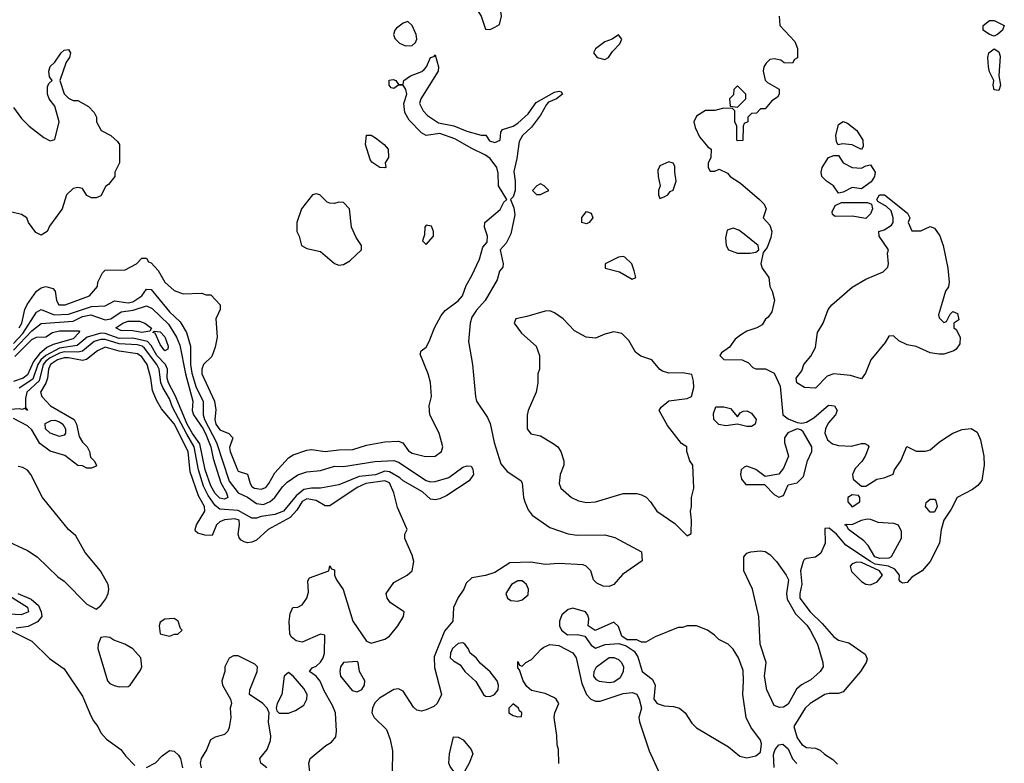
# Model space of a CAD drawing. Header units: inches. Extents: x 2380053 to 2584298, y 380219 to 546618.
# Tile 333 of 656: x 2525976 to 2530274, y 425329 to 428575. Entities that reach past the tile are written whole.
import ezdxf

# ---------------------------------------------------------------- set-up
doc = ezdxf.new("R2010")
doc.units = ezdxf.units.IN
doc.header["$MEASUREMENT"] = 0
doc.layers.add('C5422', color=7, linetype='Continuous')
doc.layers.add('C5432', color=7, linetype='Continuous')

msp = doc.modelspace()

# ---------------------------------------------------------------- linework, layer by layer
at = {"layer": 'C5422', "color": 2}
for points, elevation in [([(2528048.7, 428668.7), (2527970, 428666), (2527964.7, 428655.3), (2527966, 428630), (2527991.3, 428590), (2528010, 428534), (2528030, 428532), (2528050, 428542), (2528070, 428554), (2528079, 428590), (2528074, 428630), (2528058, 428658)], 38), ([(2527670, 428566.6), (2527650, 428560.7), (2527621.4, 428538.6), (2527613.4, 428530), (2527607.7, 428510), (2527613.4, 428493.4), (2527633.4, 428473.4), (2527660.7, 428460.7), (2527690, 428462), (2527704.5, 428475.5), (2527709.4, 428490), (2527707, 428510), (2527690, 428549.2)], 38), ([(2528590, 428508.7), (2528562, 428490), (2528530, 428478), (2528490, 428448), (2528481, 428430), (2528497.3, 428410), (2528530, 428401.1), (2528546.6, 428410), (2528563.8, 428436.2), (2528596.2, 428470), (2528604, 428490)], 38), ([(2529110, 428286), (2529094, 428270), (2529092.7, 428247.3), (2529074, 428230), (2529078, 428198), (2529110, 428194), (2529146, 428230), (2529146, 428250)], 38), ([(2529650, 428009), (2529610, 428029.4), (2529567.1, 428032.9), (2529549, 428029), (2529541.5, 428041.5), (2529538, 428070), (2529550, 428118), (2529570, 428130.7), (2529590, 428124), (2529630, 428090.8), (2529656.3, 428050), (2529658, 428022)], 38), ([(2527570, 427928.7), (2527548, 427930), (2527513.6, 427953.6), (2527505.6, 427965.6), (2527486, 428030), (2527490, 428071.3), (2527510, 428070.8), (2527530, 428058.8), (2527566.8, 428030), (2527584, 428010), (2527586, 427974), (2527572, 427950), (2527574, 427930)], 34), ([(2529650, 427927.3), (2529670, 427938), (2529690, 427942), (2529710.7, 427910), (2529706.8, 427890), (2529693.2, 427866.8), (2529650, 427837.2), (2529610, 427842.7), (2529570, 427822), (2529550, 427818), (2529528.7, 427850), (2529498, 427870), (2529478, 427890), (2529475.3, 427910), (2529479, 427930), (2529506, 427974), (2529530, 427982), (2529550, 427982), (2529571.3, 427950), (2529610, 427930.7)], 38), ([(2528810, 427955.3), (2528770, 427938), (2528762, 427918), (2528762.8, 427890), (2528772, 427850), (2528764.7, 427830), (2528764.7, 427810), (2528770, 427794), (2528790, 427802), (2528806, 427810), (2528815.3, 427824.7), (2528828.4, 427831.6), (2528842, 427870), (2528835.3, 427910), (2528836.4, 427936.4), (2528828.4, 427948.4)], 38), ([(2528250, 427858), (2528234, 427850), (2528214, 427830), (2528232.7, 427812.7), (2528250, 427812), (2528270, 427822), (2528286, 427830), (2528266, 427850)], 38), ([(2527270, 427815.3), (2527254, 427810), (2527206, 427750), (2527186, 427690), (2527186, 427650), (2527196, 427630), (2527206, 427590), (2527230, 427576), (2527290, 427564), (2527350, 427510.8), (2527370, 427504), (2527390, 427507.3), (2527417.6, 427522.4), (2527468, 427570), (2527468, 427590), (2527444.8, 427624.8), (2527425.1, 427670), (2527416, 427750), (2527390, 427777.2), (2527370, 427779.3), (2527350, 427773.2), (2527330, 427774), (2527319, 427779), (2527286, 427810)], 38), ([(2529670, 427708), (2529610, 427718), (2529536.4, 427716.4), (2529524.7, 427724.7), (2529523.1, 427736.9), (2529536.4, 427763.6), (2529563.1, 427776.9), (2529676.9, 427776.9), (2529694, 427770), (2529698, 427750), (2529690, 427728)], 38), ([(2528450, 427684), (2528429.3, 427690), (2528430, 427712), (2528450, 427738), (2528470.7, 427730.7), (2528478, 427710), (2528462, 427690)], 34), ([(2527750, 427678), (2527744.7, 427670), (2527743.6, 427636.4), (2527734, 427610), (2527750, 427594), (2527782, 427630), (2527782, 427650), (2527773.2, 427673.2)], 38), ([(2529090, 427665.4), (2529064.2, 427655.8), (2529056.5, 427623.5), (2529059.6, 427590), (2529070.2, 427570.2), (2529110, 427556.5), (2529164.4, 427555.6), (2529190, 427561), (2529202, 427570), (2529199, 427590), (2529138.9, 427638.9), (2529115.8, 427655.8)], 38), ([(2528610, 427542), (2528590, 427539), (2528532, 427510), (2528532, 427490), (2528594.8, 427474.8), (2528650, 427442), (2528666, 427450), (2528659, 427479), (2528648, 427510), (2528618, 427538)], 38), ([(2528290, 427303.7), (2528270, 427302.7), (2528190, 427279), (2528142, 427270), (2528134, 427250), (2528167.1, 427207.1), (2528231.3, 427150), (2528244.7, 427110), (2528244.7, 427050), (2528238, 427030), (2528238, 426990), (2528231.3, 426950), (2528196, 426870), (2528190.9, 426849.1), (2528191.3, 426790), (2528207.1, 426767.1), (2528250, 426758.8), (2528305.2, 426725.2), (2528324.7, 426710), (2528338, 426690), (2528351, 426650), (2528351, 426630), (2528336, 426590), (2528331.3, 426551.3), (2528338, 426530), (2528384.7, 426490), (2528415.2, 426475.2), (2528450, 426467.7), (2528490, 426470.7), (2528610, 426506.8), (2528670, 426506.8), (2528690, 426501), (2528710.6, 426490.6), (2528730, 426471.3), (2528758, 426430), (2528835.5, 426375.5), (2528890, 426322), (2528907.3, 426332.7), (2528908.7, 426390), (2528904, 426430), (2528909, 426450), (2528909, 426490), (2528919, 426530), (2528914, 426630), (2528902, 426650), (2528888, 426690), (2528888, 426710), (2528865.6, 426725.6), (2528803.2, 426803.2), (2528768, 426870), (2528776.4, 426883.6), (2528810, 426911.3), (2528890, 426921), (2528909.1, 426930.9), (2528919.3, 426970), (2528918, 426998), (2528910, 427026), (2528870, 427033.2), (2528810, 427032.7), (2528781.5, 427041.5), (2528770, 427049), (2528735.3, 427090), (2528687, 427107), (2528664.1, 427124.1), (2528635.1, 427175.1), (2528605.2, 427205.2), (2528570, 427213.2), (2528530, 427202.7), (2528490, 427185.2), (2528449.4, 427189.4), (2528397.5, 427217.5), (2528349, 427270), (2528310, 427296)], 38), ([(2526510, 427209.8), (2526470, 427217.4), (2526418, 427218), (2526396, 427230), (2526426, 427250), (2526450, 427259.5), (2526498.9, 427258.9), (2526522.8, 427250), (2526552, 427228), (2526544.7, 427215.3)], 22), ([(2526610, 427129.6), (2526590, 427157.2), (2526567, 427207), (2526558, 427210), (2526564, 427216), (2526590, 427212.4), (2526610, 427190.5), (2526624, 427150), (2526623.6, 427136.4)], 22), ([(2529110, 426842), (2529121.2, 426858.8), (2529133.6, 426866.4), (2529150, 426867.3), (2529170, 426857.3), (2529190.8, 426830), (2529186, 426810), (2529170, 426799.3), (2529150, 426799.5), (2529109.5, 426809.5), (2529058, 426802), (2529028.4, 426808.4), (2529005.6, 426830), (2529004.4, 426855.6), (2529014.6, 426885.4), (2529050, 426886), (2529078.4, 426878.4)], 34), ([(2526150, 426756.3), (2526109.8, 426769.8), (2526089.6, 426790), (2526087.9, 426812.1), (2526114.3, 426825.7), (2526130, 426827.2), (2526150, 426819.6), (2526164.9, 426810), (2526175.6, 426790), (2526176.5, 426770), (2526170, 426761.6)], 30), ([(2529370, 426789.6), (2529328.8, 426771.2), (2529314, 426750), (2529314.3, 426730), (2529332.6, 426670), (2529310, 426618), (2529290, 426592), (2529230, 426581.2), (2529190, 426612), (2529150, 426626), (2529138, 426622), (2529126, 426610), (2529122.8, 426590), (2529126.8, 426570), (2529146.4, 426546.4), (2529226.6, 426546.6), (2529270, 426502), (2529290, 426490.7), (2529310, 426498), (2529330, 426544.7), (2529370, 426553.4), (2529398.2, 426581.8), (2529415.6, 426650), (2529434.3, 426690), (2529433.3, 426710), (2529395.8, 426775.8), (2529385.4, 426785.4)], 38), ([(2529610, 426500.9), (2529591, 426490), (2529590.7, 426470), (2529610, 426448.4), (2529642.7, 426470), (2529644, 426490), (2529638, 426498)], 38), ([(2529950, 426425.1), (2529929.5, 426450), (2529932.5, 426467.5), (2529950, 426482.8), (2529970, 426482.8), (2529975.3, 426475.3), (2529980.3, 426450), (2529970, 426426)], 34), ([(2529730, 426222.8), (2529708.3, 426230), (2529679.7, 426279.7), (2529660.5, 426300.5), (2529594, 426350), (2529586.3, 426366.3), (2529578, 426370), (2529586.3, 426373.7), (2529610, 426372.4), (2529650, 426390.4), (2529675.9, 426395.9), (2529690, 426394.8), (2529722, 426382), (2529790, 426377.6), (2529810.2, 426370.2), (2529823.1, 426343.1), (2529823.7, 426310), (2529780.5, 426230), (2529770, 426224.7)], 34), ([(2529292.7, 425572.7), (2529270, 425581.2), (2529238, 425650), (2529227.3, 425710), (2529235.1, 425770), (2529207.8, 425850), (2529202.9, 425970), (2529175.6, 426090), (2529137.6, 426170), (2529137.2, 426230), (2529150, 426246), (2529167.2, 426252.8), (2529210, 426257), (2529230, 426253.4), (2529250, 426241.1), (2529279.5, 426210), (2529322, 426150), (2529331.5, 426130), (2529323.1, 426070), (2529325.7, 426045.7), (2529362.3, 425982.3), (2529412.1, 425932.1), (2529426, 425910), (2529459.1, 425850), (2529482.4, 425770), (2529483, 425750), (2529470.6, 425730), (2529430, 425694), (2529388.8, 425671.2), (2529367.2, 425652.8), (2529330, 425587), (2529310, 425574.5)], 34), ([(2529630, 426207.2), (2529610, 426199.6), (2529601.3, 426190), (2529606.8, 426166.8), (2529650, 426123.6), (2529670, 426111.3), (2529690, 426107.8), (2529718.4, 426121.6), (2529742.6, 426150), (2529729.8, 426169.8), (2529650, 426205.7)], 42), ([(2528150, 426126), (2528122.8, 426110), (2528098.8, 426070), (2528106, 426050), (2528120.5, 426040.5), (2528150, 426037.3), (2528170, 426042.8), (2528195.1, 426064.9), (2528197.2, 426090), (2528189, 426110), (2528178.9, 426118.9), (2528170, 426125.2)], 38), ([(2528390, 426006), (2528370, 426001.2), (2528343.1, 425976.9), (2528333, 425950), (2528332.7, 425930), (2528340.5, 425910), (2528366.8, 425890), (2528411, 425891), (2528443.6, 425883.6), (2528470, 425844.7), (2528490, 425831.3), (2528531.4, 425848.6), (2528592, 425852), (2528622.8, 425842.8), (2528659.1, 425819.1), (2528673.7, 425793.7), (2528693.4, 425730), (2528736.5, 425696.5), (2528744.2, 425684.2), (2528750.3, 425670), (2528744.6, 425610), (2528759.1, 425590), (2528790, 425579.5), (2528830, 425577.1), (2528856, 425570), (2528880.7, 425550), (2528910, 425504.7), (2528930, 425484.7), (2529070, 425401), (2529119.8, 425359.8), (2529150, 425353.4), (2529190, 425362), (2529210, 425378), (2529213.8, 425413.8), (2529209.2, 425430), (2529167.5, 425487.5), (2529146.6, 425530), (2529132, 425630), (2529136.2, 425690), (2529133.8, 425733.8), (2529113.2, 425790), (2529090, 425828), (2529068.9, 425848.9), (2529028, 425870), (2529009.1, 425889.1), (2528978, 425910), (2528930, 425928.7), (2528890, 425928.7), (2528870, 425922), (2528850, 425922), (2528750, 425882), (2528710, 425858), (2528690, 425858), (2528670, 425868), (2528628, 425868), (2528604, 425884), (2528590, 425926), (2528570, 425946), (2528488.7, 425908.7), (2528458, 425930), (2528460.4, 425960.4), (2528456.4, 425976.4), (2528446, 425990)], 38), ([(2526650, 425962), (2526610, 425958), (2526590, 425946), (2526584.7, 425930), (2526590, 425894), (2526630, 425884.7), (2526652.7, 425892.7), (2526667.3, 425892.7), (2526686, 425910), (2526678, 425918), (2526668, 425950)], 38), ([(2526350, 425882), (2526330, 425878), (2526318.8, 425850), (2526318, 425830), (2526359.1, 425690), (2526370, 425677.3), (2526388.4, 425668.4), (2526410, 425663), (2526450, 425664), (2526459, 425670), (2526504.1, 425735.9), (2526509.3, 425750), (2526505.2, 425790), (2526470, 425829), (2526435.3, 425850), (2526387.2, 425867.2), (2526370, 425879)], 38), ([(2527910, 425855.1), (2527890, 425852.3), (2527865.5, 425830), (2527857.3, 425810), (2527856, 425790), (2527870, 425776), (2527899.1, 425759.1), (2527918.8, 425730), (2527966.9, 425686.9), (2528000.7, 425630), (2528010, 425623), (2528030, 425620.5), (2528049, 425630), (2528065.2, 425650), (2528066.6, 425670), (2528060.9, 425690), (2528030, 425729), (2527986.8, 425766.8), (2527968.7, 425790), (2527942, 425810), (2527934, 425830), (2527919, 425850)], 38), ([(2527450, 425774), (2527390, 425769.2), (2527376.3, 425750), (2527373.4, 425730), (2527377.3, 425710), (2527427, 425647), (2527450, 425640.7), (2527470, 425651.3), (2527481.2, 425670), (2527482.7, 425690), (2527459.3, 425730), (2527453.2, 425770)], 34), ([(2528550, 425680.5), (2528506.9, 425686.9), (2528494.2, 425694.2), (2528482.9, 425710), (2528483.6, 425730), (2528494.7, 425750), (2528550, 425791.7), (2528570, 425791.8), (2528590, 425783), (2528603, 425770), (2528612.4, 425750), (2528610.4, 425730), (2528597.2, 425702.8), (2528570, 425683.6)], 34), ([(2527150, 425725.2), (2527130.6, 425709.4), (2527121.1, 425630), (2527100.4, 425590), (2527095.5, 425570), (2527098, 425558), (2527108.3, 425548.3), (2527150, 425548.8), (2527180.1, 425559.9), (2527216.2, 425583.8), (2527229.6, 425610), (2527231.5, 425630), (2527216.3, 425656.3), (2527170, 425709.4)], 38), ([(2528130, 425588.7), (2528111.3, 425570), (2528112, 425550), (2528130, 425538), (2528150, 425532), (2528166, 425534), (2528168, 425550), (2528158, 425558), (2528153.2, 425570)], 38), ([(2527890, 425248), (2527888.7, 425270), (2527855.1, 425315.1), (2527849.5, 425329.5), (2527852.3, 425370), (2527870, 425444.7), (2527890, 425444), (2527911.8, 425431.8), (2527946.8, 425390), (2527954.8, 425370), (2527938.8, 425330), (2527916, 425290), (2527910, 425248)], 34)]:
    msp.add_lwpolyline(points, close=True, dxfattribs=dict(at, elevation=elevation))
for points, elevation in [([(2529292, 428590), (2529294, 428550), (2529359.6, 428479.6), (2529372, 428450), (2529371.6, 428408.4), (2529358, 428402), (2529350, 428386), (2529312.7, 428387.3), (2529299, 428399), (2529270, 428404), (2529250, 428402), (2529234.4, 428385.6), (2529224.7, 428370), (2529221, 428350), (2529230.8, 428310.8), (2529240.7, 428300.7), (2529291.3, 428271.3), (2529292, 428250), (2529283.6, 428236.4), (2529259.6, 428220.4), (2529230, 428186), (2529210, 428186), (2529192.7, 428167.3), (2529170, 428166), (2529154, 428150), (2529154, 428130), (2529138, 428122), (2529134, 428110), (2529132.7, 428047.3), (2529110, 428046), (2529106, 428050), (2529106, 428110), (2529098, 428130), (2529098, 428178), (2529087.3, 428187.3), (2529050, 428188.7), (2529010, 428179), (2528970, 428179), (2528930, 428154), (2528918.8, 428130), (2528924.5, 428104.5), (2528944, 428064), (2528979.6, 428019.6), (2528994, 428010), (2528992.7, 427972.7), (2528982, 427950), (2528982, 427930), (2528990, 427914), (2529010, 427914), (2529030, 427922), (2529065.4, 427905.4), (2529078, 427890), (2529122, 427862), (2529206, 427790), (2529226, 427770), (2529234.8, 427750), (2529222, 427710), (2529250, 427678), (2529258.8, 427650), (2529255.5, 427624.5), (2529239.1, 427580.9), (2529221, 427559), (2529210.7, 427510), (2529217.3, 427490), (2529246.8, 427450), (2529251, 427410), (2529261, 427390), (2529270.9, 427350.9), (2529259.6, 427300.4), (2529243.6, 427276.4), (2529231.6, 427268.4), (2529216.9, 427243.1), (2529194, 427230), (2529150, 427215.3), (2529122, 427198), (2529099.6, 427180.4), (2529074.8, 427145.2), (2529039.6, 427120.4), (2529032, 427110), (2529050, 427092), (2529130, 427091), (2529157.3, 427077.3), (2529176.9, 427056.9), (2529190, 427051.3), (2529231.1, 427051.1), (2529270, 427032), (2529296, 426976), (2529307.7, 426850), (2529330, 426833), (2529370, 426817.3), (2529390, 426814), (2529410, 426818), (2529442.4, 426837.6), (2529506.8, 426893.2), (2529532.7, 426890), (2529544.4, 426870), (2529537, 426850), (2529505.7, 426814.3), (2529493.6, 426790), (2529491.2, 426770), (2529501.6, 426741.6), (2529524.5, 426724.5), (2529550, 426716.2), (2529606.6, 426713.4), (2529650, 426726), (2529664.7, 426724.7), (2529678, 426718), (2529682, 426710), (2529666.8, 426670), (2529652.7, 426647.3), (2529623.4, 426616.6), (2529610.7, 426590), (2529614.8, 426570), (2529650, 426538.8), (2529670, 426538.8), (2529718, 426570), (2529750, 426576), (2529788.7, 426591.3), (2529795.3, 426610), (2529822, 426650), (2529848.4, 426711.6), (2529890, 426691.3), (2529930, 426691.3), (2529950, 426698), (2529990, 426731.3), (2530000, 426738)], 38), ([(2525950, 428192), (2525983.5, 428143.5), (2526018, 428110), (2526081.1, 428061.1), (2526110, 428046.8), (2526130, 428052), (2526149, 428130), (2526130, 428198), (2526105.2, 428230), (2526098, 428250), (2526098, 428282), (2526103.7, 428296.3), (2526118, 428310), (2526106.3, 428326.3), (2526103.7, 428350), (2526109.6, 428370.4), (2526129.3, 428390), (2526157.2, 428430), (2526170, 428442.8), (2526190, 428444.7), (2526198.8, 428430), (2526194, 428410), (2526178.8, 428390), (2526152, 428310), (2526170, 428252), (2526190, 428232), (2526210, 428222), (2526230, 428222), (2526276.9, 428196.9), (2526302, 428170), (2526312, 428150), (2526312, 428130), (2526331.6, 428091.6), (2526374, 428070), (2526403.6, 428043.6), (2526412, 428030), (2526411.3, 427950), (2526392, 427910), (2526392, 427890), (2526363.6, 427856.4), (2526351.6, 427848.4), (2526330, 427806), (2526310, 427798), (2526290, 427798), (2526270, 427808), (2526250, 427838), (2526230, 427842), (2526210, 427839), (2526181, 427810), (2526161, 427750), (2526106.4, 427673.6), (2526096, 427650), (2526070, 427635.3), (2526046.8, 427646.8), (2526015.3, 427690), (2526008, 427710), (2525984.7, 427724.7), (2525936, 427736)], 34), ([(2525974.6, 427230), (2525985.3, 427250), (2525999.1, 427310), (2526008.7, 427331.3), (2526049.8, 427390.2), (2526070, 427404.4), (2526090.5, 427410.5), (2526121.4, 427401.4), (2526130.6, 427390.6), (2526137.1, 427350), (2526147.7, 427330), (2526175.3, 427330), (2526281.2, 427370), (2526315.3, 427410), (2526318, 427430), (2526338, 427470), (2526350, 427482), (2526436.4, 427483.6), (2526486, 427510), (2526510, 427534), (2526530, 427534), (2526538, 427518), (2526550, 427514), (2526580.5, 427480.5), (2526610.5, 427430), (2526650, 427392.7), (2526690, 427378), (2526770, 427382), (2526790, 427374), (2526810, 427374), (2526852, 427330), (2526852, 427310), (2526832, 427270), (2526838, 427190), (2526830, 427146), (2526815.3, 427104.7), (2526778, 427070), (2526771, 427050), (2526770.8, 427030), (2526826, 426910), (2526831.9, 426871.9), (2526827.6, 426830), (2526832.2, 426810), (2526850, 426785.3), (2526888.5, 426768.5), (2526907.3, 426750), (2526892.7, 426707.3), (2526895.3, 426690), (2526926.4, 426610), (2526930, 426604.9), (2526970, 426591), (2526982.4, 426550), (2526990, 426537.3), (2527001, 426530), (2527030, 426526), (2527050, 426533.4), (2527064.5, 426550), (2527090, 426597.3), (2527150, 426663), (2527170, 426676.4), (2527230, 426695.5), (2527250, 426698.4), (2527310, 426690.4), (2527370, 426698), (2527430, 426699.3), (2527490, 426718), (2527570, 426732.7), (2527630, 426735.5), (2527648, 426728), (2527673.7, 426693.7), (2527690, 426682.8), (2527748, 426668), (2527790, 426670.6), (2527817.2, 426690), (2527822.7, 426710), (2527806.6, 426770), (2527766, 426850), (2527764, 426890), (2527774, 426930), (2527769, 426991), (2527759.5, 427030), (2527724.7, 427115.3), (2527728.7, 427130), (2527750, 427146), (2527763.7, 427170), (2527787, 427230), (2527815.9, 427284.1), (2527834, 427306), (2527890, 427347.3), (2527909, 427370), (2527924.5, 427415.5), (2527950, 427458), (2527984, 427530), (2527998, 427582), (2528016.6, 427603.4), (2528017.6, 427630), (2528004.5, 427670), (2528006.6, 427690), (2528073.6, 427746.4), (2528090, 427778), (2528102, 427790), (2528066, 427850), (2528064.7, 427904.7), (2528059, 427930), (2528030, 427968.7), (2528010, 427984), (2527950, 428012.3), (2527875.6, 428055.6), (2527810, 428078), (2527750, 428069.2), (2527730, 428081.2), (2527675.9, 428135.9), (2527658, 428170), (2527652.7, 428210), (2527666, 428250), (2527661.2, 428270), (2527650, 428288.7), (2527630, 428289), (2527610, 428275.3), (2527598, 428278), (2527589.1, 428289.1), (2527589, 428311), (2527606.6, 428313.4), (2527618, 428310), (2527630, 428292), (2527650, 428294), (2527653.2, 428310), (2527682.7, 428330), (2527731.5, 428348.5), (2527742.4, 428357.6), (2527752.7, 428370), (2527769.4, 428410), (2527785.2, 428414.8), (2527790, 428422), (2527804.9, 428370), (2527803, 428350), (2527726.8, 428230), (2527720.7, 428210), (2527737.5, 428177.5), (2527756.7, 428156.7), (2527804.7, 428124.7), (2527871.7, 428111.7), (2527928, 428088), (2527990, 428071), (2528011.1, 428071.1), (2528027.1, 428047.1), (2528050, 428038.8), (2528073.2, 428050), (2528076.4, 428083.6), (2528084, 428096), (2528130, 428110.7), (2528150, 428122.8), (2528195.8, 428164.2), (2528230, 428214.3), (2528310, 428258.9), (2528330, 428263), (2528339.9, 428259.9), (2528344.9, 428250), (2528319.1, 428230), (2528284.9, 428215.1), (2528275.6, 428204.4), (2528250, 428158.7), (2528210, 428106), (2528170.3, 428069.7), (2528156.7, 428043.3), (2528146.7, 427970), (2528132.8, 427912.8), (2528139.3, 427870), (2528138.7, 427830), (2528130, 427802), (2528118, 427790), (2528133.5, 427753.5), (2528137, 427723), (2528119.9, 427640.1), (2528099.9, 427600.1), (2528073.4, 427570), (2528086.8, 427510), (2528085.4, 427494.6), (2528070, 427478), (2528059.9, 427440.1), (2528008, 427350), (2527970, 427306.6), (2527950, 427276), (2527942.4, 427250), (2527935.3, 427170), (2527953.4, 427070), (2527965.5, 426930), (2527970.8, 426910), (2528018.5, 426838.5), (2528030, 426812), (2528047.7, 426730), (2528076.8, 426636.8), (2528103.5, 426603.5), (2528163.6, 426563.6), (2528170, 426554), (2528174.8, 426490), (2528180.7, 426470), (2528195.2, 426435.2), (2528212.8, 426412.8), (2528290, 426359.1), (2528370, 426331), (2528410, 426324.7), (2528530, 426326.8), (2528574.4, 426314.4), (2528690, 426252), (2528692.7, 426212.7), (2528607.1, 426152.9), (2528570.2, 426109.8), (2528550, 426100.5), (2528522.7, 426102.7), (2528495.6, 426115.6), (2528480.9, 426130), (2528469, 426170), (2528449.5, 426189.5), (2528435.9, 426195.9), (2528330, 426202), (2528270, 426197), (2528207.5, 426207.5), (2528115.5, 426204.5), (2528050, 426162.7), (2528009.1, 426149.1), (2527950, 426139), (2527924.5, 426115.5), (2527914.8, 426090), (2527890, 426053.2), (2527870.4, 426010), (2527867.3, 425950), (2527830, 425906), (2527786, 425794), (2527787, 425747), (2527817.3, 425630), (2527798.8, 425590), (2527783.4, 425576.6), (2527750, 425562.7), (2527730, 425557.2), (2527710, 425562), (2527694.8, 425574.8), (2527650, 425643.7), (2527630, 425655.1), (2527610, 425652), (2527546.4, 425613.6), (2527526.6, 425593.4), (2527516.3, 425570), (2527514, 425550), (2527524, 425530), (2527577.6, 425477.6), (2527593.4, 425433.4), (2527604.2, 425384.2), (2527602.6, 425290)], 34), ([(2530000, 427115.3), (2529990, 427115.3), (2529950, 427121.2), (2529890, 427148), (2529850, 427155.3), (2529814, 427174), (2529790, 427195.3), (2529770, 427194), (2529754, 427166), (2529690.7, 427090), (2529667.7, 427032.3), (2529650, 427008), (2529602.4, 427022.4), (2529530, 427029.7), (2529501.1, 427018.9), (2529450, 426967.3), (2529402, 426970), (2529368, 426990), (2529366, 427010), (2529390, 427042), (2529399, 427070), (2529430, 427106), (2529450, 427144.7), (2529459.3, 427210), (2529482.7, 427250), (2529505.2, 427310), (2529521.2, 427330), (2529610, 427408), (2529670, 427442), (2529744.8, 427475.2), (2529765.6, 427494.4), (2529769.2, 427510), (2529764, 427556), (2529768, 427570), (2529728, 427630), (2529726, 427650), (2529750, 427658), (2529781.2, 427678.8), (2529789, 427690), (2529789.3, 427710), (2529780.2, 427740.2), (2529759.3, 427759.3), (2529722, 427782), (2529718, 427790), (2529729.3, 427810.7), (2529750.6, 427810.6), (2529852, 427730), (2529862, 427710), (2529854, 427690), (2529870, 427654), (2529910, 427654), (2529950, 427672), (2529970, 427664.7), (2529992.1, 427632.1), (2530000, 427610.2)], 38), ([(2525950, 427161.8), (2525990, 427205), (2526050, 427299.1), (2526070, 427310.6), (2526127.3, 427287.3), (2526189, 427290), (2526290, 427322.9), (2526350, 427326), (2526390, 427347.4), (2526450, 427339.7), (2526470, 427343.5), (2526509.6, 427370), (2526530, 427398.8), (2526550, 427397.3), (2526630, 427300.3), (2526676.1, 427256.1), (2526704, 427210), (2526721.3, 427150), (2526722.2, 427070), (2526728.4, 427031.6), (2526746, 426970), (2526776.9, 426910), (2526777.3, 426850), (2526783.5, 426830), (2526835.5, 426730), (2526890, 426560.4), (2526930.5, 426510), (2526970, 426490.3), (2527010, 426462.9), (2527040.8, 426459.2), (2527070, 426471.8), (2527090.6, 426489.4), (2527123.5, 426536.5), (2527143.4, 426556.6), (2527190.9, 426589.1), (2527230, 426602.3), (2527290, 426608.1), (2527350, 426626.9), (2527390, 426625), (2527526.3, 426646.3), (2527610, 426651.5), (2527630, 426644.4), (2527750, 426564.4), (2527770, 426558), (2527790, 426559.6), (2527850, 426576.9), (2527910, 426622), (2527930, 426627.7), (2527946.4, 426626.4), (2527953.7, 426613.7), (2527957.1, 426590), (2527937.5, 426562.5), (2527841.4, 426498.6), (2527810, 426483.7), (2527790, 426479.3), (2527770, 426482), (2527734.5, 426514.5), (2527650, 426562), (2527635.9, 426575.9), (2527590, 426601.4), (2527570, 426604.2), (2527530, 426589.1), (2527458.7, 426581.3), (2527370, 426545.3), (2527290, 426529.8), (2527249.8, 426529.8), (2527216.1, 426523.9), (2527183.5, 426496.5), (2527128.5, 426430), (2527090, 426415), (2527030, 426406.6), (2527010, 426399.3), (2526990, 426399.8), (2526930, 426433.3), (2526850, 426438.3), (2526830, 426455.1), (2526799, 426499), (2526779.3, 426539.3), (2526756.8, 426610), (2526738.5, 426710), (2526705.5, 426765.5), (2526644, 426884), (2526630, 426920.5), (2526601, 426970), (2526592.8, 426990), (2526584.6, 427050), (2526575, 427070), (2526521.7, 427141.7), (2526510.4, 427150.4), (2526490, 427155.9), (2526410, 427160.5), (2526350, 427179.9), (2526330, 427179.5), (2526302, 427170), (2526250, 427129), (2526230, 427123.7), (2526170, 427125.3), (2526150, 427119.1), (2526110, 427099.9), (2526090, 427084.6), (2526079.5, 427070), (2526060.8, 426999.2), (2526007.2, 426950), (2526001.8, 426921.8), (2526002, 426882), (2526010.5, 426869.5), (2525998, 426878), (2525986.4, 426873.6), (2525977.2, 426877.2), (2525934, 426874)], 30), ([(2525950, 427132.8), (2526030, 427216.5), (2526070, 427249), (2526210, 427259.3), (2526250, 427278.9), (2526286.2, 427286.2), (2526350, 427264.5), (2526374, 427270), (2526419.8, 427300.2), (2526472.2, 427307.8), (2526530, 427325.7), (2526554.4, 427314.4), (2526626.2, 427246.2), (2526660.9, 427190), (2526674.7, 427154.7), (2526700.1, 427030), (2526732.4, 426910), (2526728.7, 426870), (2526734.4, 426850), (2526777.1, 426790), (2526790, 426761.6), (2526810.1, 426710), (2526820.2, 426660.2), (2526853.9, 426553.9), (2526879.1, 426510), (2526885.5, 426490), (2526870, 426481.7), (2526850, 426486.2), (2526830, 426506.9), (2526810, 426540.5), (2526785.4, 426610), (2526763.3, 426723.3), (2526730, 426768.7), (2526707.5, 426810), (2526654.7, 426934.7), (2526625.3, 426990), (2526620.3, 427010), (2526621.2, 427050), (2526612.9, 427070), (2526575.3, 427110), (2526550, 427152.6), (2526533.7, 427170), (2526470, 427184.9), (2526410, 427184.2), (2526350, 427206), (2526330, 427206.6), (2526271.3, 427188.7), (2526227.5, 427152.5), (2526150, 427140.7), (2526090, 427109.9), (2526069, 427091), (2526055.8, 427070), (2526034, 427006), (2525973.4, 426966.6)], 26), ([(2530000, 427330.1), (2529987.1, 427287.1), (2529990, 427274), (2530000, 427264)], 38), ([(2525955, 427105), (2526030, 427178.6), (2526050, 427188.8), (2526090, 427190.4), (2526119.3, 427210), (2526150, 427217.6), (2526236.8, 427216.8), (2526236.3, 427210), (2526210, 427181.7), (2526122, 427158), (2526095.5, 427144.5), (2526062.9, 427117.1), (2526036.6, 427083.4), (2526010, 427025.4), (2525992, 427010), (2525950, 426995.5)], 22), ([(2527246.3, 425266.3), (2527238.4, 425330), (2527243.7, 425350), (2527312.5, 425407.5), (2527338, 425422), (2527355.8, 425444.2), (2527359.7, 425470), (2527354.3, 425550), (2527342.3, 425582.3), (2527305.6, 425645.6), (2527288.2, 425688.2), (2527270, 425709.4), (2527242, 425730), (2527253.6, 425746.4), (2527270, 425753), (2527289.7, 425770.3), (2527301.3, 425790), (2527306.9, 425810), (2527308.9, 425888.9), (2527290, 425893.2), (2527210, 425858.4), (2527183.3, 425863.3), (2527161.6, 425881.6), (2527154.8, 425894.8), (2527152.3, 425947.7), (2527156.5, 425983.5), (2527168, 426010), (2527190, 426011), (2527210, 426021), (2527229.2, 426050), (2527236.5, 426076.5), (2527234.6, 426125.4), (2527241.2, 426138.8), (2527326, 426170), (2527330, 426192), (2527338, 426178), (2527350, 426174), (2527350.8, 426150), (2527358.8, 426130), (2527388.1, 426088.1), (2527430.4, 425950), (2527490, 425862.8), (2527510, 425853.4), (2527570, 425870.5), (2527590, 425884), (2527627.3, 425930), (2527652.3, 425970), (2527654, 425990), (2527595.1, 426030), (2527580.7, 426050), (2527576.2, 426070), (2527610, 426118.8), (2527668, 426150), (2527688.7, 426170), (2527696, 426210), (2527690, 426238), (2527658, 426310), (2527658, 426330), (2527668, 426350), (2527625.8, 426445.8), (2527609.7, 426510), (2527590, 426553.3), (2527570, 426563), (2527486.8, 426550), (2527450, 426533), (2527330, 426453.2), (2527310, 426453.2), (2527270, 426476.9), (2527230, 426483.6), (2527210, 426471.6), (2527186, 426434), (2527157.6, 426402.4), (2527060.7, 426350), (2527010, 426302.7), (2526990, 426294.5), (2526970, 426292.3), (2526956.6, 426296.6), (2526942.9, 426302.9), (2526933.8, 426313.8), (2526929.5, 426329.5), (2526936.3, 426370), (2526934, 426390), (2526915.8, 426395.8), (2526870, 426392.8), (2526850, 426383.5), (2526835.3, 426370), (2526816, 426324), (2526784.7, 426324.7), (2526754.6, 426334.6), (2526743.1, 426343.1), (2526742, 426350), (2526748.7, 426370), (2526784.5, 426430), (2526782.9, 426450), (2526756.4, 426496.4), (2526720.9, 426600.9), (2526711.9, 426690), (2526650, 426811.6), (2526595.9, 426875.9), (2526574.2, 426914.2), (2526556.6, 426956.6), (2526549.3, 427010), (2526532.6, 427070), (2526510, 427103.7), (2526490, 427116.3), (2526410, 427127.8), (2526350, 427145.1), (2526315.5, 427130), (2526268, 427092), (2526250, 427087.6), (2526190, 427099.8), (2526170, 427099.4), (2526142, 427090), (2526110.3, 427070), (2526101.5, 427050), (2526097.8, 427010), (2526091.1, 426988.9), (2526067.7, 426950), (2526073.4, 426930), (2526110.6, 426890), (2526213.4, 426830), (2526224.9, 426810), (2526235.9, 426755.9), (2526250, 426731.3), (2526271, 426710), (2526281, 426690), (2526286, 426666), (2526302, 426650), (2526312, 426630), (2526310, 426626), (2526290, 426618), (2526270, 426618), (2526250, 426628), (2526230, 426628.7), (2526173.2, 426673.2), (2526110, 426692.3), (2526064.9, 426724.9), (2526030, 426784.5), (2526010, 426803), (2525950, 426833.7)], 34), ([(2525910, 426304.7), (2526010, 426258), (2526052, 426230), (2526143.5, 426143.5), (2526170, 426124.7), (2526270, 426024.7), (2526310, 426002), (2526330, 426018), (2526352.1, 426047.9), (2526362.7, 426070), (2526366, 426090), (2526362.7, 426110), (2526329.2, 426170), (2526262, 426250), (2526222, 426322), (2526188.7, 426350), (2526075.3, 426490), (2526025.2, 426590), (2526010, 426609), (2525990, 426621.2), (2525970, 426625.2)], 38), ([(2530000, 426354.1), (2529998.8, 426350), (2529991, 426290), (2529951, 426210), (2529916, 426170), (2529870, 426141.2), (2529850, 426119), (2529830, 426115.3), (2529821.2, 426121.2), (2529815.3, 426130), (2529816, 426150), (2529796.6, 426176.6), (2529769.2, 426189.2), (2529710, 426198.8), (2529689.6, 426209.6), (2529582, 426282), (2529541.3, 426330), (2529510, 426355.1), (2529490, 426354), (2529492, 426290), (2529473.4, 426246.6), (2529450, 426229.3), (2529410, 426224), (2529400.7, 426219.3), (2529396, 426210), (2529384, 426170), (2529390.7, 426110.7), (2529381.3, 426070), (2529382, 426050), (2529426.7, 425990), (2529479.4, 425939.4), (2529530, 425882), (2529550, 425866.8), (2529595.3, 425855.3), (2529666.4, 425806.4), (2529675.3, 425784.7), (2529671.3, 425770), (2529646, 425730), (2529570, 425642), (2529550, 425634), (2529510, 425634), (2529490, 425629), (2529426, 425590), (2529404.9, 425570), (2529354.8, 425490), (2529370, 425441), (2529390, 425411), (2529410, 425398.8), (2529450, 425396), (2529470, 425386.8), (2529488.6, 425368.6), (2529526, 425346), (2529545.5, 425325.5)], 38), ([(2525862.8, 426102.8), (2526010, 426011.6), (2526014.4, 425990), (2525983.1, 425976.9), (2525930, 425980.3)], 30), ([(2525968.8, 426070), (2526026.1, 426046.1), (2526058.3, 426018.3), (2526070.4, 425990), (2526072.7, 425970), (2526053.7, 425946.3), (2526013.7, 425926.3), (2525960.7, 425919.3)], 34), ([(2525934, 425910), (2526030, 425862), (2526107.1, 425787.1), (2526170, 425742), (2526250, 425622), (2526283.5, 425543.5), (2526296.9, 425516.9), (2526318, 425490), (2526330, 425462), (2526355.3, 425435.3), (2526418, 425390), (2526439.8, 425359.8), (2526479.6, 425319.6)], 34), ([(2528328.9, 425328.9), (2528328, 425390), (2528322, 425410), (2528321.2, 425450), (2528309.6, 425530), (2528312.7, 425550), (2528329.4, 425590), (2528318, 425610), (2528310, 425614.7), (2528270, 425633.7), (2528210, 425646.6), (2528190, 425665.2), (2528173.2, 425690), (2528158, 425738), (2528150, 425746), (2528150, 425774), (2528158, 425758), (2528170, 425754), (2528186, 425770), (2528210, 425782), (2528251.8, 425828.2), (2528263.9, 425836.1), (2528290, 425848.2), (2528330, 425843.7), (2528390, 425812.2), (2528405.3, 425790), (2528430, 425678), (2528450.5, 425630), (2528469, 425609), (2528490, 425601.3), (2528510, 425600.3), (2528610, 425634), (2528650, 425638.8), (2528670, 425631), (2528680.7, 425610), (2528690.4, 425570), (2528678.8, 425530), (2528681, 425510), (2528724.5, 425384.5), (2528770, 425282)], 34), ([(2527055.3, 425310), (2527028.7, 425330), (2527025.2, 425350), (2527057.2, 425390), (2527071.7, 425428.3), (2527071.9, 425448.1), (2527062.7, 425510), (2527065.2, 425550), (2527057.2, 425570), (2527037, 425590), (2526979, 425630), (2526981.2, 425650), (2527012.7, 425730), (2527014, 425750), (2527002.7, 425762.7), (2526930, 425799), (2526910, 425799), (2526890, 425788), (2526871.3, 425750), (2526871.3, 425730), (2526858, 425690), (2526861, 425670), (2526896, 425610), (2526901, 425590), (2526894.8, 425570), (2526897.3, 425530), (2526890, 425486), (2526884.7, 425470), (2526870, 425455.3), (2526830, 425443.7), (2526808.9, 425431.1), (2526792.1, 425387.9), (2526768.4, 425350), (2526764.4, 425330), (2526768.4, 425310)], 38), ([(2526530, 425311), (2526569.3, 425330.7), (2526598, 425362), (2526630, 425384.7), (2526650, 425382), (2526670, 425364.7), (2526678.8, 425350), (2526687.3, 425310)], 34), ([(2529269.5, 425310.5), (2529267.1, 425367.1), (2529274.3, 425390), (2529290, 425410.5), (2529307.5, 425412.5), (2529330, 425392.7), (2529349, 425349), (2529367.9, 425327.9)], 34)]:
    msp.add_lwpolyline(points, dxfattribs=dict(at, elevation=elevation))
at = {"layer": 'C5432', "color": 2, "elevation": 38}
for points in [[(2530230, 428503.7), (2530208.7, 428510), (2530182, 428530), (2530182, 428550), (2530210, 428571.3), (2530230, 428571.3), (2530274, 428550), (2530266, 428530), (2530244.7, 428510)], [(2530250, 428266), (2530229.3, 428269.3), (2530225.2, 428290), (2530228.7, 428310), (2530210, 428348), (2530204.5, 428370), (2530202, 428410), (2530206.6, 428430), (2530230, 428447.3), (2530250, 428434.8), (2530255.3, 428415.3), (2530250.6, 428330.6), (2530258, 428290)]]:
    msp.add_lwpolyline(points, close=True, dxfattribs=at)
for points in [[(2530000, 427610.2), (2530007.3, 427590), (2530027.3, 427490), (2530034, 427430), (2530030.7, 427409.3), (2530018, 427390), (2530000, 427330.1)], [(2530000, 427264), (2530010, 427254), (2530022, 427258), (2530038, 427290), (2530050, 427302), (2530070, 427292), (2530074.8, 427265.2), (2530054, 427250), (2530054, 427230), (2530063.6, 427223.6), (2530082, 427190), (2530079.6, 427160.4), (2530063.6, 427136.4), (2530054, 427130), (2530010, 427115.3), (2530000, 427115.3)], [(2530000, 426738), (2530049.3, 426770.7), (2530090, 426786.8), (2530130, 426790.7), (2530155.2, 426775.2), (2530170, 426742), (2530184.9, 426670), (2530186.7, 426630), (2530175.8, 426564.2), (2530158.3, 426541.7), (2530135.3, 426524.7), (2530067.7, 426490), (2530042, 426438), (2530010.7, 426390), (2530000, 426354.1)]]:
    msp.add_lwpolyline(points, dxfattribs=at)

doc.saveas('drawing.dxf')
